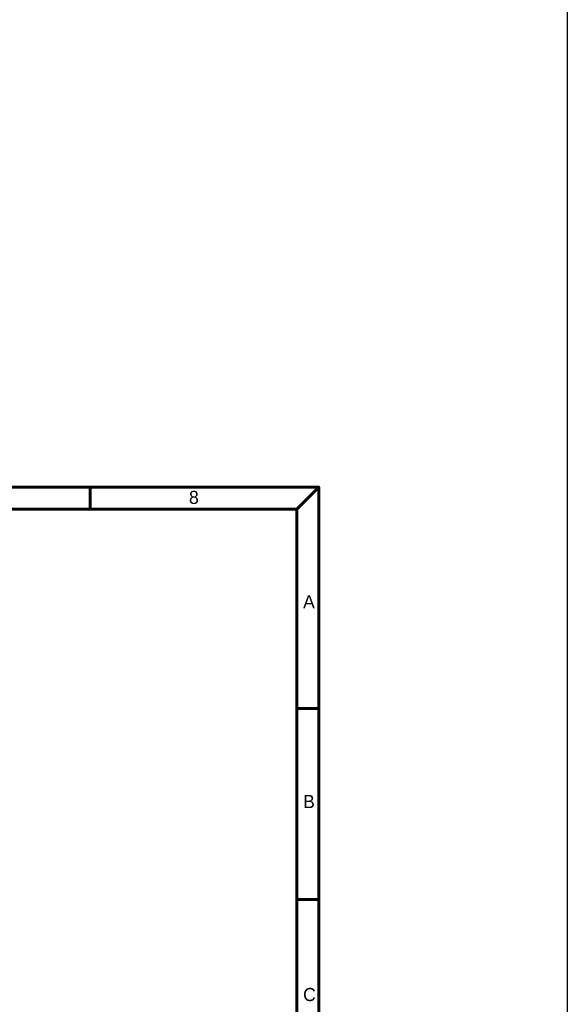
# Model space of a CAD drawing. Header units: millimetres. Extents: x 399 to 6076, y -1991 to 1602.
# Tile 324 of 324: x 5944 to 6076, y 136 to 374. Entities that reach past the tile are written whole.
import ezdxf

# ---------------------------------------------------------------- set-up
doc = ezdxf.new("R2010")
doc.units = ezdxf.units.MM
doc.layers.add('BORDER', color=7, linetype='Continuous')
doc.styles.add('標題欄', font='txt')

# ---------------------------------------------------------------- blocks, each defined once
blk = doc.blocks.new('A4-英文圖框-橫式')
at = {"layer": 'BORDER', "color": 123, "linetype": 'Continuous', "lineweight": 60, "ltscale": 25.4}
for p, q in [((2499.95, 183.5), (2499.95, 188.79)), ((2549.79, 183.5), (2555.09, 188.79)), ((2151.7, 183.5), (2549.79, 183.5)), ((2549.79, 183.5), (2549.79, -95.06)), ((2549.79, 135.31), (2555.09, 135.31)), ((2549.79, 89.23), (2555.09, 89.23))]:
    blk.add_line(p, q, dxfattribs=at)
blk.add_lwpolyline([(2151.7, 188.79), (2555.09, 188.79), (2555.09, -95.06), (2151.7, -95.06)], close=True, dxfattribs=at)
at = {"color": 60, "style": '標題欄'}
for s, p in [('8', (2523.79, 184.72)), ('A', (2551.33, 159.51)), ('B', (2551.33, 111.26)), ('C', (2551.33, 64.66))]:
    blk.add_text(s, height=3.18, dxfattribs=at).set_placement(p)
at = {"color": 3, "style": '標題欄'}
for s, p in [('A', (2551.33, 159.51)), ('B', (2551.33, 111.26)), ('C', (2551.33, 64.66))]:
    blk.add_text(s, height=3.18, dxfattribs=at).set_placement(p)

msp = doc.modelspace()

# ---------------------------------------------------------------- linework, layer by layer
at = {"color": 2}
msp.add_lwpolyline([(5074.625, 785.255), (6076.406, 785.255), (6076.406, -980.166), (5074.625, -980.166)], close=True, dxfattribs=at)

# ---------------------------------------------------------------- block references
msp.add_blockref('A4-英文圖框-橫式', (3461.319, 72.605))

doc.saveas('drawing.dxf')
